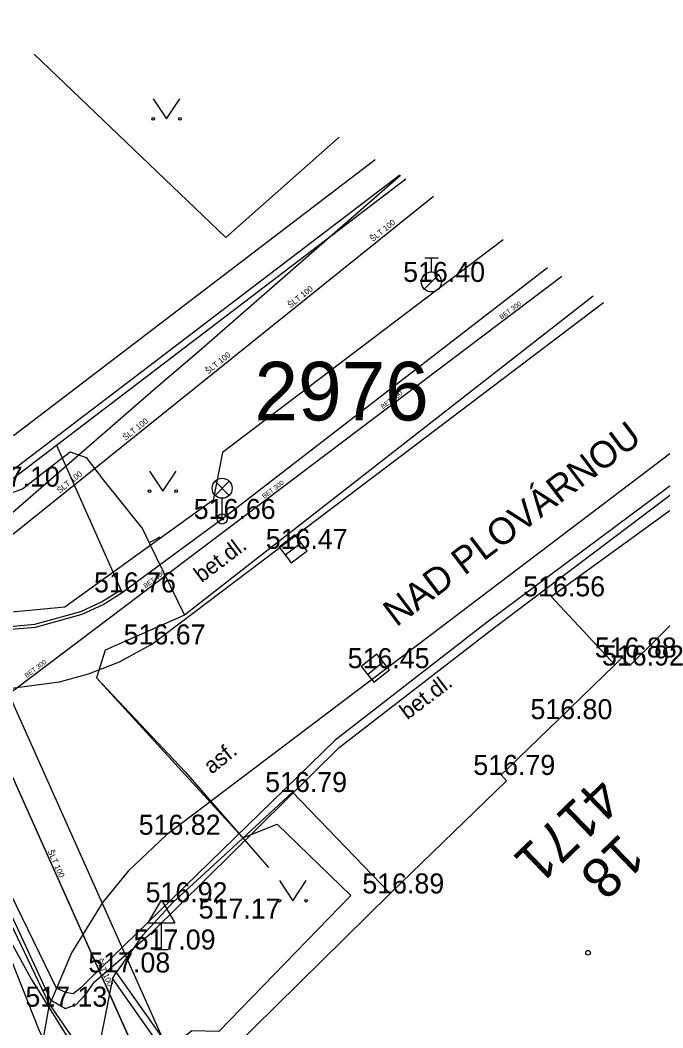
# Model space of a CAD drawing. Extents: x -668867 to -667827, y -1131943 to -1131019.
# Drawn here: x -668544.21 to -668520.13, y -1131122.93 to -1131085.18 of the extents above; entities that cross this region are included whole.
import ezdxf

# ---------------------------------------------------------------- set-up
doc = ezdxf.new("R2010")
doc.units = 0
for name, color, linetype in [('G_Bod_tecka', 7, 'Continuous'), ('G_Bod_vyska', 7, 'Continuous'), ('G_Budovy-znacky', 7, 'Continuous'), ('G_Budovy_Objekty', 7, 'Continuous'), ('G_Budovy_vstupy', 7, 'Continuous'), ('G_Cisla_orientacni', 7, 'Continuous'), ('G_Cisla_popisna', 7, 'Continuous'), ('G_Objekty_dopravni', 7, 'Continuous'), ('G_Objekty_technicke', 7, 'Continuous'), ('G_Plochy_zpevnene', 7, 'Continuous'), ('G_Ploty', 7, 'Continuous'), ('G_Popisy_Nazvy', 7, 'Continuous'), ('G_Popisy_povrchu', 7, 'Continuous'), ('G_Site-kanalizace', 7, 'Continuous'), ('G_Site-vodovod', 7, 'Continuous'), ('G_Z_ELsilove_podz_kotovane', 7, 'Continuous'), ('G_Z_KANAL_podz_priblizne', 7, 'Continuous'), ('G_Z_PLYNY_podz_geodeticky', 7, 'Continuous'), ('G_Z_PLYNY_podz_priblizne', 7, 'Continuous'), ('G_Z_SPOJE_podz_kotovane', 7, 'Continuous'), ('G_Z_SPOJE_podz_priblizne', 7, 'Continuous'), ('G_Z_VODA_podz_kotovane', 7, 'Continuous'), ('G_Zelen-okraj', 7, 'Continuous'), ('G_Zelen-Znacky', 7, 'Continuous'), ('Vrstva 1', 7, 'Continuous'), ('Vrstva 17', 7, 'Continuous'), ('Vrstva 27', 7, 'Continuous'), ('Vrstva 3', 7, 'Continuous'), ('Vrstva 4', 7, 'Continuous')]:
    doc.layers.add(name, color=color, linetype=linetype)

msp = doc.modelspace()

# ---------------------------------------------------------------- linework, layer by layer
at = {"layer": 'G_Bod_tecka'}
for p, q in [((-668528.8, -1131094.99), (-668528.8, -1131094.99)), ((-668536.64, -1131103.87), (-668536.64, -1131103.87)), ((-668533.98, -1131104.99), (-668533.98, -1131104.99)), ((-668540.39, -1131106.62), (-668540.39, -1131106.62)), ((-668524.31, -1131106.77), (-668524.31, -1131106.77)), ((-668539.29, -1131108.57), (-668539.29, -1131108.57)), ((-668521.65, -1131109.06), (-668521.65, -1131109.06)), ((-668530.9, -1131109.46), (-668530.9, -1131109.46)), ((-668521.37, -1131109.36), (-668521.37, -1131109.36)), ((-668524.03, -1131111.37), (-668524.03, -1131111.37)), ((-668526.19, -1131113.46), (-668526.19, -1131113.46)), ((-668534, -1131114.1), (-668534, -1131114.1)), ((-668538.73, -1131115.7), (-668538.73, -1131115.7)), ((-668530.35, -1131117.9), (-668530.35, -1131117.9)), ((-668538.47, -1131118.23), (-668538.47, -1131118.23)), ((-668536.64, -1131118.84), (-668536.64, -1131118.84)), ((-668538.91, -1131120), (-668538.91, -1131120)), ((-668540.61, -1131120.86), (-668540.61, -1131120.86)), ((-668543.13, -1131122.14), (-668543.13, -1131122.14))]:
    msp.add_line(p, q, dxfattribs=at)
at = {"layer": 'G_Budovy-znacky'}
msp.add_circle((-668522.93, -1131120.12), 0.0875, dxfattribs=at)
at = {"layer": 'G_Budovy_Objekty'}
for p, q in [((-668521.37, -1131109.36), (-668517.28, -1131105.31)), ((-668521.93, -1131109.34), (-668521.65, -1131109.06)), ((-668521.65, -1131109.06), (-668521.37, -1131109.36)), ((-668524.03, -1131111.37), (-668521.93, -1131109.34)), ((-668526.19, -1131113.46), (-668525.9, -1131113.18)), ((-668525.98, -1131113.68), (-668526.19, -1131113.46)), ((-668530.35, -1131117.9), (-668525.98, -1131113.68)), ((-668536.47, -1131123.93), (-668530.35, -1131117.9))]:
    msp.add_line(p, q, dxfattribs=at)
at = {"layer": 'G_Budovy_vstupy'}
msp.add_line((-668524.03, -1131111.37), (-668525.9, -1131113.18), dxfattribs=at)
at = {"layer": 'G_Objekty_dopravni'}
for p, q in [((-668539.41, -1131119), (-668538.91, -1131118.15)), ((-668538.91, -1131118.15), (-668538.41, -1131119)), ((-668539.41, -1131119), (-668538.41, -1131119)), ((-668538.91, -1131120), (-668538.91, -1131119)), ((-668539.16, -1131120), (-668538.66, -1131120))]:
    msp.add_line(p, q, dxfattribs=at)
at = {"layer": 'G_Objekty_technicke'}
for p, q in [((-668536.905, -1131102.455), (-668536.375, -1131102.985)), ((-668536.905, -1131102.985), (-668536.375, -1131102.455)), ((-668536.64, -1131103.87), (-668536.64, -1131103.095))]:
    msp.add_line(p, q, dxfattribs=at)
for centre, radius in [((-668536.64, -1131102.72), 0.375), ((-668536.64, -1131103.87), 0.19), ((-668536.64, -1131103.87), 0.05)]:
    msp.add_circle(centre, radius, dxfattribs=at)
at = {"layer": 'G_Plochy_zpevnene'}
for p, q in [((-668536.64, -1131103.87), (-668524.451, -1131094.449)), ((-668524.31, -1131106.77), (-668515.93, -1131100.68)), ((-668521.93, -1131109.34), (-668524.31, -1131106.77)), ((-668530.35, -1131117.9), (-668534, -1131114.1)), ((-668540.75, -1131121.1), (-668540.61, -1131120.86)), ((-668540.61, -1131120.86), (-668537.14, -1131125.76)), ((-668540.75, -1131121.1), (-668537.33, -1131125.93))]:
    msp.add_line(p, q, dxfattribs=at)
for points in [[(-668539.29, -1131108.57), (-668540.5, -1131109.23), (-668541.66, -1131109.69), (-668542.75, -1131109.99), (-668544.71, -1131110.25), (-668546.18, -1131110.2), (-668547.25, -1131110.02), (-668548.75, -1131109.48), (-668549.44, -1131109.09), (-668550.07, -1131108.61), (-668551.64, -1131107.05), (-668552.66, -1131105.78), (-668553.97, -1131103.76), (-668555.04, -1131101.6), (-668557.551, -1131095.863)], [(-668539.29, -1131108.57), (-668529.41, -1131101.1), (-668522.346, -1131095.766)], [(-668516.904, -1131099.173), (-668519.09, -1131100.84), (-668528.91, -1131108.28), (-668538.73, -1131115.7)], [(-668545.42, -1131107.97), (-668544.86, -1131108.02), (-668543.64, -1131107.92), (-668541.89, -1131107.44), (-668541.1, -1131107.07), (-668540.39, -1131106.62), (-668538.52, -1131105.25), (-668536.64, -1131103.87)], [(-668534, -1131114.1), (-668536.23, -1131116.16), (-668538.47, -1131118.23), (-668539.63, -1131119.47), (-668540.61, -1131120.86)], [(-668538.73, -1131115.7), (-668540.16, -1131117.07), (-668541.11, -1131118.23), (-668542.29, -1131120.12), (-668543.13, -1131122.14), (-668543.38, -1131123.52), (-668543.37, -1131124.6), (-668543.06, -1131126.22), (-668542.49, -1131127.74), (-668537.86, -1131137.34), (-668535.41, -1131142.06), (-668532.78, -1131146.69), (-668530.11, -1131151.14), (-668527.43, -1131155.58)], [(-668540.75, -1131121.1), (-668541.1, -1131122.86), (-668541.46, -1131124.63), (-668541.52, -1131125.34), (-668541.27, -1131126.57), (-668540.88, -1131127.48), (-668539.39, -1131130.12), (-668537.3, -1131134.19), (-668535.17, -1131138.22)]]:
    msp.add_lwpolyline(points, dxfattribs=at)
at = {"layer": 'G_Ploty'}
for p, q in [((-668529.979, -1131090.988), (-668544.8, -1131102.28)), ((-668542.85, -1131101.1), (-668529.754, -1131091.129)), ((-668544.89, -1131102.66), (-668542.85, -1131101.1))]:
    msp.add_line(p, q, dxfattribs=at)
at = {"layer": 'G_Site-kanalizace'}
for p, q in [((-668534.277, -1131105.219), (-668533.683, -1131104.761)), ((-668531.194, -1131109.692), (-668530.606, -1131109.228))]:
    msp.add_line(p, q, dxfattribs=at)
for points in [[(-668534.049, -1131105.515), (-668533.455, -1131105.058), (-668533.912, -1131104.463), (-668534.506, -1131104.921)], [(-668530.962, -1131109.986), (-668530.374, -1131109.521), (-668530.839, -1131108.932), (-668531.427, -1131109.397)]]:
    msp.add_lwpolyline(points, close=True, dxfattribs=at)
at = {"layer": 'G_Site-vodovod'}
for p, q in [((-668529.05, -1131094.09), (-668528.55, -1131094.09)), ((-668528.8, -1131094.615), (-668528.8, -1131094.09)), ((-668529.065, -1131095.255), (-668528.535, -1131094.725))]:
    msp.add_line(p, q, dxfattribs=at)
msp.add_circle((-668528.8, -1131094.99), 0.375, dxfattribs=at)
at = {"layer": 'G_Z_ELsilove_podz_kotovane'}
for points in [[(-668526.115, -1131093.407), (-668536.63, -1131101.38), (-668536.98, -1131103.17), (-668542.54, -1131107.17), (-668546.53, -1131107.55), (-668548.89, -1131106.18), (-668554.451, -1131093.76)], [(-668555.398, -1131094.402), (-668552.424, -1131100.994), (-668549.819, -1131105.896), (-668549.036, -1131109.044), (-668543.513, -1131123.011), (-668538.77, -1131133.046), (-668533.966, -1131143.005), (-668533.886, -1131143.112), (-668529.079, -1131151.328), (-668522.184, -1131161.928), (-668516.261, -1131170.305), (-668508.028, -1131181.583), (-668500.536, -1131191.955), (-668492.492, -1131202.47), (-668484.337, -1131212.694), (-668478.332, -1131220.418)], [(-668556.726, -1131095.303), (-668556.406, -1131095.839), (-668552.998, -1131102.792), (-668550.898, -1131106.069), (-668548.891, -1131109.648), (-668547.699, -1131112.441), (-668546.351, -1131115.199), (-668544.45, -1131119.279), (-668543.13, -1131122.027), (-668541.308, -1131124.675)], [(-668556.493, -1131095.145), (-668554.122, -1131100.103), (-668548.87, -1131109.379), (-668543.078, -1131121.886), (-668542.515, -1131122.204), (-668542.111, -1131122.06), (-668541.748, -1131121.675), (-668541.426, -1131121.211), (-668539.241, -1131119.33), (-668532.251, -1131112.431), (-668526.488, -1131107.968), (-668516.979, -1131100.808), (-668515.738, -1131099.903)], [(-668515.975, -1131099.754), (-668517.114, -1131100.593), (-668526.709, -1131107.733), (-668532.411, -1131112.155), (-668539.445, -1131119.017), (-668541.629, -1131121.118), (-668541.933, -1131121.431), (-668542.228, -1131121.662), (-668542.512, -1131121.611), (-668542.843, -1131121.448), (-668547.35, -1131112.191), (-668548.24, -1131109.636), (-668550.9, -1131105.378), (-668553.911, -1131100.051), (-668556.371, -1131095.062)], [(-668557.051, -1131095.523), (-668556.743, -1131096.102), (-668553.492, -1131102.946), (-668550.913, -1131106.998), (-668549.012, -1131109.978), (-668547.955, -1131112.287), (-668546.633, -1131115.322), (-668544.714, -1131119.434), (-668543.785, -1131121.123), (-668541.478, -1131124.83), (-668538.089, -1131130.556), (-668535.412, -1131135.334), (-668534.618, -1131136.572), (-668534.429, -1131136.881), (-668533.477, -1131138.214), (-668529.506, -1131144.107), (-668526.905, -1131148.152), (-668522.931, -1131152.878), (-668519.382, -1131156.103)]]:
    msp.add_lwpolyline(points, dxfattribs=at)
at = {"layer": 'G_Z_KANAL_podz_priblizne'}
msp.add_lwpolyline([(-668523.912, -1131094.786), (-668550.83, -1131115.11)], dxfattribs=at)
at = {"layer": 'G_Z_PLYNY_podz_geodeticky'}
for points in [[(-668543.686, -1131086.456), (-668536.5, -1131093.33), (-668532.257, -1131089.563)], [(-668529.954, -1131091.004), (-668537.52, -1131097.59), (-668539.12, -1131098.97)]]:
    msp.add_lwpolyline(points, dxfattribs=at)
at = {"layer": 'G_Z_PLYNY_podz_priblizne'}
for points in [[(-668539.12, -1131098.97), (-668546.79, -1131105.63)], [(-668546.79, -1131105.63), (-668529.76, -1131143.74)]]:
    msp.add_lwpolyline(points, dxfattribs=at)
at = {"layer": 'G_Z_SPOJE_podz_kotovane'}
for points in [[(-668579.39, -1131038.72), (-668577.88, -1131039.49), (-668576.69, -1131040.76), (-668575.65, -1131042.87), (-668574.81, -1131045.63), (-668573.68, -1131047.21), (-668572.76, -1131050.24), (-668569.53, -1131057.78), (-668558.64, -1131082.03), (-668553.34, -1131093.31), (-668551.98, -1131095.21), (-668548.48, -1131096.71), (-668546.28, -1131100.71), (-668545.33, -1131102.45), (-668544.75, -1131102.97), (-668544.12, -1131102.74), (-668543.08, -1131101.93), (-668542.34, -1131101.35), (-668541.74, -1131101.57), (-668541.1, -1131102.41), (-668539.63, -1131104.24), (-668539.37, -1131104.77)], [(-668522.74, -1131095.52), (-668538.05, -1131107.48), (-668541.02, -1131108.79), (-668541.35, -1131109.82), (-668538.02, -1131113.34), (-668534.9, -1131116.93)], [(-668539.37, -1131104.77), (-668538.05, -1131107.48)], [(-668538.05, -1131107.48), (-668541.02, -1131108.79), (-668541.35, -1131109.82), (-668535.86, -1131115.82), (-668534.58, -1131115.3), (-668531.82, -1131117.98), (-668536.77, -1131123.07), (-668537.78, -1131123.05), (-668538.54, -1131123.66), (-668538.88, -1131123.92), (-668539.22, -1131123.89), (-668541.22, -1131123.43), (-668541.47, -1131123.37), (-668542.59, -1131124.18), (-668542.56, -1131126.14), (-668537.42, -1131137.13), (-668529.67, -1131150.9), (-668522.72, -1131161.47), (-668503.3, -1131189.1), (-668501.247, -1131191.625)]]:
    msp.add_lwpolyline(points, dxfattribs=at)
at = {"layer": 'G_Z_SPOJE_podz_priblizne'}
msp.add_lwpolyline([(-668538.97, -1131104.55), (-668539.37, -1131104.77)], dxfattribs=at)
at = {"layer": 'G_Z_VODA_podz_kotovane'}
for points in [[(-668547.53, -1131106.87), (-668547.24, -1131106.65), (-668528.724, -1131091.774)], [(-668554.356, -1131093.695), (-668553.39, -1131095.66), (-668547.53, -1131106.87), (-668547.37, -1131107.14), (-668535.16, -1131134.42), (-668524.68, -1131156.69), (-668524.68, -1131156.69), (-668514.04, -1131173.18), (-668502.91, -1131189.19), (-668501.17, -1131191.76), (-668498.15, -1131195.68), (-668493.12, -1131202.03), (-668493.02, -1131202.16), (-668492.31, -1131203.14)]]:
    msp.add_lwpolyline(points, dxfattribs=at)
at = {"layer": 'G_Zelen-okraj'}
for p, q in [((-668530.903, -1131090.41), (-668544.46, -1131100.76)), ((-668542.85, -1131101.1), (-668540.44, -1131106.53))]:
    msp.add_line(p, q, dxfattribs=at)
msp.add_lwpolyline([(-668545.42, -1131107.86), (-668544.86, -1131107.92), (-668543.66, -1131107.81), (-668541.93, -1131107.34), (-668541.16, -1131106.98), (-668540.44, -1131106.53)], dxfattribs=at)
at = {"layer": 'G_Zelen-Znacky'}
for p, q in [((-668539.22, -1131088.13), (-668538.72, -1131088.88)), ((-668538.72, -1131088.88), (-668538.22, -1131088.13)), ((-668539.36, -1131102.08), (-668538.86, -1131102.83)), ((-668538.86, -1131102.83), (-668538.36, -1131102.08)), ((-668534.49, -1131117.42), (-668533.99, -1131118.17)), ((-668533.99, -1131118.17), (-668533.49, -1131117.42))]:
    msp.add_line(p, q, dxfattribs=at)
for centre in [(-668539.22, -1131088.88), (-668538.22, -1131088.88), (-668539.36, -1131102.83), (-668538.36, -1131102.83), (-668534.49, -1131118.17), (-668533.49, -1131118.17)]:
    msp.add_circle(centre, 0.05, dxfattribs=at)
at = {"layer": 'Vrstva 1'}
msp.add_line((-668536.63, -1131101.38), (-668536.63, -1131101.38), dxfattribs=at)
at = {"layer": 'Vrstva 17'}
for p, q in [((-668526.115, -1131093.407), (-668536.63, -1131101.38)), ((-668536.63, -1131101.38), (-668536.98, -1131103.17)), ((-668536.98, -1131103.17), (-668542.54, -1131107.17)), ((-668542.54, -1131107.17), (-668546.53, -1131107.55))]:
    msp.add_line(p, q, dxfattribs=at)
msp.add_lwpolyline([(-668523.912, -1131094.786), (-668550.83, -1131115.11), (-668550.832, -1131115.112)], dxfattribs=at)
at = {"layer": 'Vrstva 27'}
for points in [[(-668547.53, -1131106.872), (-668547.238, -1131106.651), (-668528.724, -1131091.774)], [(-668554.359, -1131093.697), (-668553.394, -1131095.659), (-668547.53, -1131106.872), (-668547.372, -1131107.14), (-668535.158, -1131134.419), (-668524.68, -1131156.688), (-668524.679, -1131156.689), (-668514.04, -1131173.182), (-668502.909, -1131189.194), (-668501.166, -1131191.758), (-668498.148, -1131195.679), (-668493.124, -1131202.026), (-668493.025, -1131202.162), (-668492.315, -1131203.139)]]:
    msp.add_lwpolyline(points, dxfattribs=at)

# ---------------------------------------------------------------- texts
at = {"layer": 'G_Bod_vyska'}
for s, p in [('516.40', (-668529.858, -1131094.99)), ('517.10', (-668545.792, -1131102.66)), ('516.66', (-668537.704, -1131103.87)), ('516.47', (-668535.006, -1131104.99)), ('516.76', (-668541.44, -1131106.62)), ('516.56', (-668525.36, -1131106.77)), ('516.67', (-668540.33, -1131108.57)), ('516.88', (-668522.676, -1131109.06)), ('516.45', (-668531.936, -1131109.46)), ('516.92', (-668522.408, -1131109.36)), ('516.80', (-668525.088, -1131111.37)), ('516.79', (-668527.228, -1131113.46)), ('516.79', (-668535.028, -1131114.1)), ('516.82', (-668539.766, -1131115.7)), ('516.89', (-668531.388, -1131117.9)), ('516.92', (-668539.508, -1131118.23)), ('517.17', (-668537.521, -1131118.84)), ('517.09', (-668539.956, -1131120)), ('517.08', (-668541.654, -1131120.86)), ('517.13', (-668544.011, -1131122.14))]:
    msp.add_text(s, height=0.75, dxfattribs=at).set_placement(p)
at = {"layer": 'G_Cisla_orientacni'}
msp.add_text('18', height=1.5, rotation=224.0844, dxfattribs=at).set_placement((-668521.718, -1131115.599))
at = {"layer": 'G_Cisla_popisna'}
msp.add_text('4171', height=1.5, rotation=224.0844, dxfattribs=at).set_placement((-668522.587, -1131113.448))
at = {"layer": 'G_Popisy_Nazvy'}
msp.add_text('NAD PLOVÁRNOU', height=1, rotation=37.0749, dxfattribs=at).set_placement((-668530.114, -1131107.936))
at = {"layer": 'G_Popisy_povrchu'}
for s, rotation, p in [('bet.dl.', 37.0869, (-668537.412, -1131106.275)), ('bet.dl.', 37.0784, (-668529.702, -1131111.415)), ('asf.', 38.5365, (-668537.037, -1131113.453))]:
    msp.add_text(s, height=0.6, rotation=rotation, dxfattribs=at).set_placement(p)
at = {"layer": 'Vrstva 3'}
for rotation, p in [(36.9996, (-668526.17, -1131096.403)), (37.0474, (-668530.616, -1131099.76)), (37.0679, (-668535.064, -1131103.117)), (37.0201, (-668539.509, -1131106.475)), (37.0407, (-668543.957, -1131109.832))]:
    msp.add_text('BET 300', height=0.1755, rotation=rotation, dxfattribs=at).set_placement(p)
at = {"layer": 'Vrstva 4'}
for rotation, p in [(38.7516, (-668530.994, -1131093.497)), (38.7404, (-668534.08, -1131095.977)), (38.7404, (-668537.167, -1131098.456)), (38.7404, (-668540.253, -1131100.935)), (38.7404, (-668542.722, -1131102.919)), (294.146, (-668543.185, -1131116.318)), (294.1257, (-668541.362, -1131120.389))]:
    msp.add_text('ŠLT 100', height=0.2194, rotation=rotation, dxfattribs=at).set_placement(p)
msp.add_text('2976', height=2.1939, dxfattribs=at).set_placement((-668535.427, -1131100.178))

doc.saveas('drawing.dxf')
